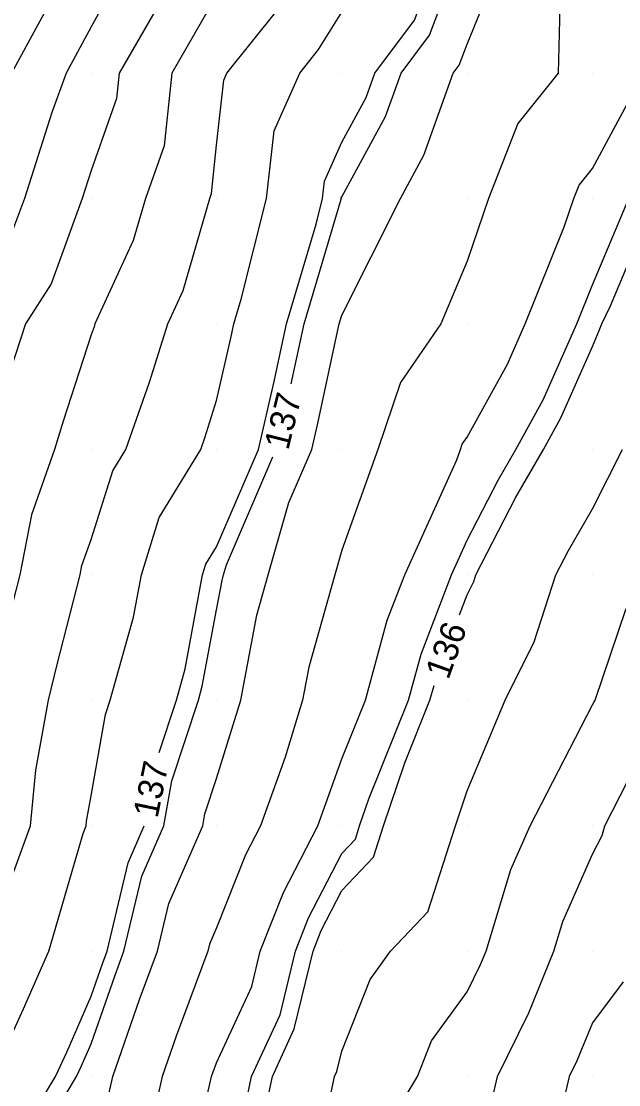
# Model space of a CAD drawing. Extents: x 2354170 to 2357230, y 866100 to 868290.
# Drawn here: x 2355444.4 to 2355492.1, y 866949.4 to 867034.1 of the extents above; entities that cross this region are included whole.
import ezdxf

# ---------------------------------------------------------------- set-up
doc = ezdxf.new("R2010")
doc.units = 0
for name, color, linetype in [('Default', 7, 'Continuous'), ('DTM Contours Major', 7, 'Continuous'), ('DTM Contours Minor', 7, 'Continuous'), ('DTM Contours Minor Text', 7, 'Continuous'), ('Exist DTM QL2 LIDAR Elevation Point', 7, 'Continuous')]:
    doc.layers.add(name, color=color, linetype=linetype)

msp = doc.modelspace()

# ---------------------------------------------------------------- linework, layer by layer
at = {"layer": 'Default'}
for points in [[(2355474.915, 867105.002), (2355472.034, 867100.012), (2355471.505, 867098.484), (2355469.977, 867096.187), (2355467.608, 867092.38), (2355466.563, 867090.012), (2355465.158, 867084.83), (2355461.213, 867080.011), (2355459.977, 867077.322), (2355457.467, 867070.011), (2355457.823, 867067.857), (2355457.766, 867060.011), (2355457.002, 867057.036), (2355455.397, 867050.011), (2355449.977, 867041.458), (2355449, 867040.011), (2355447.981, 867038.016), (2355443.627, 867030.011), (2355440.051, 867020.086), (2355440.027, 867020.011), (2355440.014, 867019.974), (2355439.976, 867019.915), (2355437.373, 867014.249)], [(2355455.397, 866975.858), (2355456.77, 866980.01), (2355457.469, 866982.518), (2355458.866, 866990.01), (2355459.131, 866990.856), (2355459.977, 866992.247), (2355463.326, 867000.011), (2355464.569, 867005.418), (2355465.568, 867010.011), (2355467.922, 867017.956), (2355468.439, 867020.011), (2355468.593, 867021.394), (2355469.977, 867024.508), (2355471.917, 867028.071), (2355472.612, 867030.011), (2355475.764, 867034.224), (2355477.949, 867040.011), (2355478.688, 867041.3), (2355479.977, 867043.794), (2355482.262, 867047.726), (2355483.404, 867050.011), (2355484.829, 867054.863), (2355486.356, 867060.011), (2355489.422, 867069.1)], [(2355470.559, 867057.662), (2355469.977, 867054.943), (2355468.957, 867050.011), (2355466.992, 867047.026), (2355462.714, 867040.011), (2355461.658, 867038.329), (2355459.977, 867036.227), (2355456.399, 867030.011), (2355455.791, 867024.196), (2355454.306, 867020.011), (2355453.338, 867016.65), (2355450.276, 867010.011), (2355450.204, 867009.783), (2355449.977, 867009.138), (2355447.73, 867002.257), (2355447.037, 867000.011), (2355445.202, 866994.785), (2355444.275, 866990.01), (2355443.4, 866986.586), (2355441.785, 866980.01), (2355441.507, 866978.48), (2355440.685, 866970.01), (2355439.976, 866968.078), (2355438.588, 866964.216)], [(2355453.46, 867040.011), (2355449.977, 867033.703), (2355447.968, 867030.011), (2355446.837, 867026.872), (2355444.644, 867020.011), (2355443.393, 867016.595), (2355439.976, 867011.244), (2355439.588, 867010.399), (2355439.518, 867010.011), (2355438.049, 867001.938), (2355437.336, 867000.011), (2355436.375, 866993.612), (2355434.923, 866990.01), (2355433.986, 866986.001), (2355431.822, 866980.01), (2355431.639, 866978.347), (2355430.26, 866970.01), (2355429.976, 866968.744), (2355428.257, 866960.01), (2355425.749, 866954.237), (2355424.717, 866950.01), (2355423.7, 866946.286)], [(2355451.377, 866948.609), (2355451.694, 866950.01), (2355453.828, 866956.159), (2355455.265, 866960.01), (2355456.17, 866963.817), (2355458.876, 866970.01), (2355459.041, 866970.946), (2355459.977, 866973.774), (2355461.909, 866980.01), (2355463.187, 866986.8), (2355464.092, 866990.01), (2355465.744, 866995.778), (2355467.57, 867000.011), (2355468.02, 867001.967), (2355469.769, 867010.011), (2355469.977, 867010.711), (2355474.645, 867020.011), (2355476.525, 867023.463), (2355478.869, 867030.011), (2355479.343, 867030.645), (2355479.977, 867032.323), (2355483.124, 867040.011)], [(2355487.424, 867037.458), (2355487.235, 867030.011), (2355484.01, 867025.978), (2355481.685, 867020.011), (2355479.977, 867015.017), (2355477.885, 867010.011), (2355474.654, 867005.333), (2355472.835, 867000.011), (2355469.977, 866991.964), (2355469.417, 866990.01), (2355467.342, 866982.645), (2355466.846, 866980.01), (2355465.44, 866975.474), (2355463.476, 866970.01), (2355462.287, 866967.7), (2355459.977, 866961.862), (2355459.414, 866960.573), (2355459.28, 866960.01), (2355456.752, 866953.235), (2355455.632, 866950.01), (2355454.59, 866945.396)], [(2355455.266, 867035.3), (2355452.221, 867030.011), (2355452.009, 867027.978), (2355449.977, 867022.249), (2355449.261, 867020.011), (2355446.772, 867013.216), (2355444.725, 867010.011), (2355443.556, 867006.431), (2355441.576, 867000.011), (2355441.16, 866998.827), (2355439.976, 866992.728), (2355439.622, 866990.365), (2355439.478, 866990.01), (2355437.679, 866982.308), (2355436.848, 866980.01), (2355436.169, 866973.818), (2355435.539, 866970.01), (2355434.258, 866964.292), (2355432.719, 866960.01), (2355431.939, 866958.047), (2355429.976, 866953.285), (2355428.985, 866951.002), (2355428.742, 866950.01), (2355426.863, 866943.123)], [(2355441.308, 866948.678), (2355442.106, 866950.01), (2355444.581, 866955.406), (2355446.592, 866960.01), (2355449.343, 866969.376), (2355449.575, 866970.01), (2355449.611, 866970.376), (2355449.977, 866972.39), (2355451.122, 866978.865), (2355451.501, 866980.01), (2355453.349, 866986.638), (2355453.978, 866990.01), (2355455.412, 866994.575), (2355458.716, 867000.011), (2355459.045, 867000.942), (2355459.977, 867003.903), (2355461.118, 867008.869), (2355461.367, 867010.011), (2355461.952, 867011.986), (2355463.969, 867020.011), (2355464.574, 867025.414), (2355466.616, 867030.011), (2355468.11, 867031.878), (2355469.977, 867034.853)], [(2355442.324, 866962.358), (2355445.13, 866970.01), (2355445.559, 866974.428), (2355446.574, 866980.01), (2355447.245, 866982.742), (2355449.101, 866990.01), (2355449.243, 866990.744), (2355449.977, 866992.832), (2355451.693, 866998.294), (2355452.737, 867000.011), (2355454.624, 867005.363), (2355456.087, 867010.011), (2355457.315, 867012.672), (2355459.43, 867020.011), (2355459.573, 867020.414), (2355459.977, 867024.274), (2355460.554, 867029.434), (2355460.81, 867030.011), (2355464.884, 867035.104)], [(2355457.803, 866942.184), (2355459.571, 866950.01), (2355459.676, 866950.311), (2355459.977, 866951.118), (2355462.785, 866957.202), (2355463.465, 866960.01), (2355465.311, 866964.676), (2355468.057, 866970.01), (2355469.977, 866975.35), (2355471.86, 866980.01), (2355473.597, 866986.39), (2355474.988, 866990.01), (2355479.14, 866999.174), (2355479.438, 867000.011), (2355479.575, 867000.413), (2355479.977, 867000.995), (2355483.178, 867006.809), (2355484.6, 867010.011), (2355487.724, 867017.758), (2355488.495, 867020.011), (2355488.91, 867021.077), (2355489.977, 867022.411), (2355494.064, 867030.011)], [(2355479.366, 866986.829), (2355479.977, 866988.42), (2355480.502, 866989.485), (2355480.674, 866990.01), (2355483.842, 866996.145), (2355486.067, 867000.011), (2355487.455, 867002.533), (2355489.977, 867008.212), (2355490.507, 867009.481), (2355490.715, 867010.011), (2355491.407, 867011.441), (2355495, 867020.011)], [(2355467.76, 866942.227), (2355469.399, 866950.01), (2355469.581, 866950.406), (2355469.977, 866952.039), (2355472.224, 866957.763), (2355473.853, 866960.01), (2355476.84, 866963.147), (2355479.042, 866970.01), (2355479.977, 866972.791), (2355483.014, 866980.01), (2355485.313, 866984.675), (2355487.057, 866990.01), (2355488.051, 866991.936), (2355489.977, 866995.282), (2355492.36, 867000.011)], [(2355473.745, 866946.242), (2355476.023, 866950.01), (2355477.138, 866952.849), (2355479.977, 866956.767), (2355481.043, 866958.944), (2355481.479, 866960.01), (2355483.457, 866966.53), (2355484.988, 866970.01), (2355489.977, 866979.658), (2355490.096, 866979.891), (2355490.178, 866980.01), (2355492.66, 866987.328)], [(2355481.936, 866948.051), (2355482.395, 866950.01), (2355484.887, 866955.1), (2355486.898, 866960.01), (2355487.614, 866962.373), (2355489.977, 866967.743), (2355490.756, 866969.232), (2355490.966, 866970.01), (2355494.02, 866975.967), (2355496.8, 866980.01), (2355497.604, 866982.383), (2355498.48, 866984.227)], [(2355463.657, 866946.33), (2355464.432, 866950.01), (2355466.183, 866953.804), (2355467.686, 866960.01), (2355468.336, 866961.651), (2355469.977, 866964.84), (2355472.498, 866967.489), (2355473.308, 866970.01), (2355474.993, 866975.027), (2355477.007, 866980.01), (2355477.328, 866981.191)], [(2355444.456, 866945.531), (2355447.138, 866950.01), (2355448.031, 866951.956), (2355449.977, 866956.41), (2355450.904, 866959.083), (2355451.25, 866960.01), (2355452.927, 866967.06), (2355454.206, 866969.987)], [(2355492.412, 866957.575), (2355489.977, 866954.297), (2355488.732, 866951.255), (2355488.122, 866950.01), (2355486.575, 866943.412)]]:
    msp.add_lwpolyline(points, dxfattribs=at)
at = {"layer": 'DTM Contours Major'}
msp.add_lwpolyline([(2355481.936, 866948.051), (2355482.395, 866950.01), (2355484.887, 866955.1), (2355486.898, 866960.01), (2355487.614, 866962.373), (2355489.977, 866967.743), (2355490.756, 866969.232), (2355490.966, 866970.01), (2355494.02, 866975.967), (2355496.8, 866980.01), (2355497.604, 866982.383), (2355498.48, 866984.227)], dxfattribs=at)
at = {"layer": 'DTM Contours Minor'}
for points in [[(2355465.928, 867005.225), (2355466.968, 867010.011), (2355469.912, 867019.946), (2355469.929, 867020.011), (2355469.933, 867020.054), (2355469.977, 867020.152), (2355473.453, 867026.535), (2355474.698, 867030.011), (2355476.957, 867033.031), (2355479.593, 867040.011), (2355479.733, 867040.255), (2355479.977, 867040.727), (2355483.389, 867046.6), (2355485.095, 867050.011), (2355487.222, 867057.256), (2355488.039, 867060.011), (2355489.977, 867065.756), (2355491.675, 867070.011), (2355494.052, 867075.936)], [(2355459.977, 867036.227), (2355456.399, 867030.011), (2355455.791, 867024.196), (2355454.306, 867020.011), (2355453.338, 867016.65), (2355450.276, 867010.011), (2355450.204, 867009.783), (2355449.977, 867009.138), (2355447.73, 867002.257), (2355447.037, 867000.011), (2355445.202, 866994.785), (2355444.275, 866990.01), (2355443.4, 866986.586), (2355441.785, 866980.01), (2355441.507, 866978.48), (2355440.685, 866970.01), (2355439.976, 866968.078), (2355437.077, 866960.01), (2355435.058, 866954.928), (2355433.031, 866950.01), (2355432.242, 866947.744)], [(2355462.289, 866947.697), (2355462.776, 866950.01), (2355465.05, 866954.937), (2355466.279, 866960.01), (2355467.327, 866962.659), (2355469.977, 866967.807), (2355471.051, 866968.936), (2355471.396, 866970.01), (2355472.115, 866972.148), (2355475.291, 866980.01), (2355476.294, 866983.693), (2355478.721, 866990.01), (2355479.977, 866992.781), (2355482.439, 866997.548), (2355483.856, 867000.011), (2355486.029, 867003.958), (2355488.717, 867010.011), (2355489.977, 867013.135), (2355492.86, 867020.011)], [(2355445.505, 866944.482), (2355448.816, 866950.01), (2355449.181, 866950.806), (2355449.977, 866952.628), (2355451.879, 866958.108), (2355452.588, 866960.01), (2355454.008, 866965.979), (2355455.769, 866970.01), (2355456.402, 866973.585), (2355458.526, 866980.01), (2355458.843, 866981.144), (2355459.977, 866987.229), (2355460.417, 866989.57), (2355460.541, 866990.01), (2355460.768, 866990.802), (2355464.482, 866999.412)]]:
    msp.add_lwpolyline(points, dxfattribs=at)
at = {"layer": 'Exist DTM QL2 LIDAR Elevation Point'}
for p, q in [((2355449.977, 867030.011), (2355449.977, 867030.011)), ((2355459.977, 867030.011), (2355459.977, 867030.011)), ((2355469.977, 867030.011), (2355469.977, 867030.011)), ((2355479.977, 867030.011), (2355479.977, 867030.011)), ((2355489.977, 867030.011), (2355489.977, 867030.011)), ((2355449.977, 867020.011), (2355449.977, 867020.011)), ((2355459.977, 867020.011), (2355459.977, 867020.011)), ((2355469.977, 867020.011), (2355469.977, 867020.011)), ((2355479.977, 867020.011), (2355479.977, 867020.011)), ((2355489.977, 867020.011), (2355489.977, 867020.011)), ((2355449.977, 867010.011), (2355449.977, 867010.011)), ((2355459.977, 867010.011), (2355459.977, 867010.011)), ((2355469.977, 867010.011), (2355469.977, 867010.011)), ((2355479.977, 867010.011), (2355479.977, 867010.011)), ((2355489.977, 867010.011), (2355489.977, 867010.011)), ((2355449.977, 867000.011), (2355449.977, 867000.011)), ((2355459.977, 867000.011), (2355459.977, 867000.011)), ((2355469.977, 867000.011), (2355469.977, 867000.011)), ((2355479.977, 867000.011), (2355479.977, 867000.011)), ((2355489.977, 867000.011), (2355489.977, 867000.011)), ((2355449.977, 866990.01), (2355449.977, 866990.01)), ((2355459.977, 866990.01), (2355459.977, 866990.01)), ((2355469.977, 866990.01), (2355469.977, 866990.01)), ((2355479.977, 866990.01), (2355479.977, 866990.01)), ((2355489.977, 866990.01), (2355489.977, 866990.01)), ((2355449.977, 866980.01), (2355449.977, 866980.01)), ((2355459.977, 866980.01), (2355459.977, 866980.01)), ((2355469.977, 866980.01), (2355469.977, 866980.01)), ((2355479.977, 866980.01), (2355479.977, 866980.01)), ((2355489.977, 866980.01), (2355489.977, 866980.01)), ((2355449.977, 866970.01), (2355449.977, 866970.01)), ((2355459.977, 866970.01), (2355459.977, 866970.01)), ((2355469.977, 866970.01), (2355469.977, 866970.01)), ((2355479.977, 866970.01), (2355479.977, 866970.01)), ((2355489.977, 866970.01), (2355489.977, 866970.01)), ((2355449.977, 866960.01), (2355449.977, 866960.01)), ((2355459.977, 866960.01), (2355459.977, 866960.01)), ((2355469.977, 866960.01), (2355469.977, 866960.01)), ((2355479.977, 866960.01), (2355479.977, 866960.01)), ((2355489.977, 866960.01), (2355489.977, 866960.01)), ((2355449.977, 866950.01), (2355449.977, 866950.01)), ((2355459.977, 866950.01), (2355459.977, 866950.01)), ((2355469.977, 866950.01), (2355469.977, 866950.01)), ((2355479.977, 866950.01), (2355479.977, 866950.01)), ((2355489.977, 866950.01), (2355489.977, 866950.01))]:
    msp.add_line(p, q, dxfattribs=at)

# ---------------------------------------------------------------- texts
at = {"layer": 'Default'}
for s, rotation, p in [('136', 70.13409, (2355478.468, 866981.578)), ('137', 78.53009, (2355455.268, 866970.542))]:
    msp.add_text(s, height=2, rotation=rotation, dxfattribs=at).set_placement(p)
at = {"layer": 'DTM Contours Minor Text'}
msp.add_text('137', height=2, rotation=76.03927, dxfattribs=at).set_placement((2355465.696, 866999.879))

doc.saveas('drawing.dxf')
